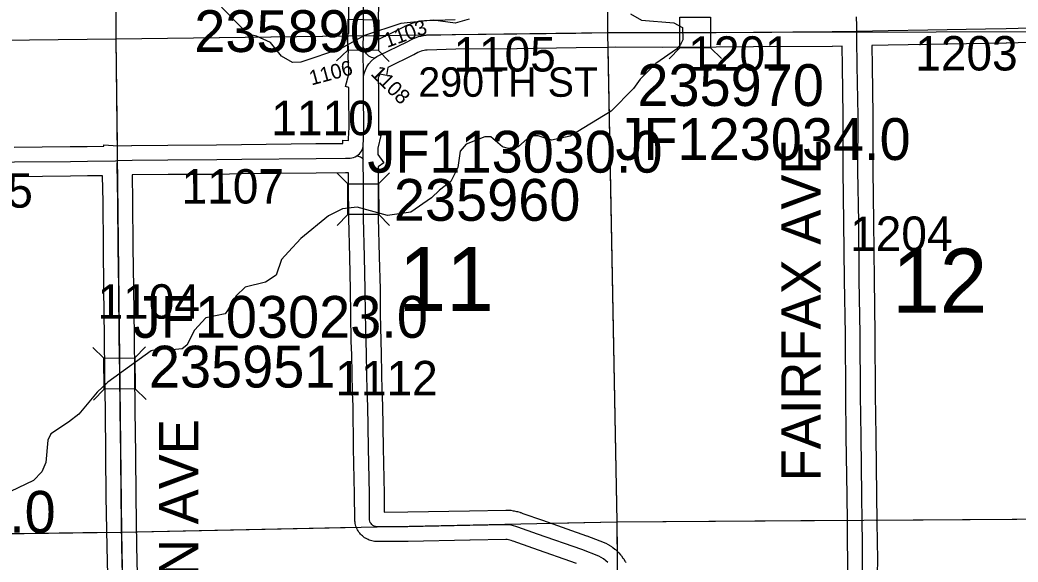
# Model space of a CAD drawing. Extents: x 23.6 to 68.7, y -63 to -29.
# Drawn here: x 36.588 to 38.618, y -53.776 to -52.674 of the extents above; entities that cross this region are included whole.
import ezdxf

# ---------------------------------------------------------------- set-up
doc = ezdxf.new("R2010")
doc.units = 0
for name, color, linetype in [('tdCoHydroRiver', 7, 'Continuous'), ('tdCoSecRdNmbr', 7, 'Continuous'), ('tdCoSecRdTxt', 7, 'Continuous'), ('tdCoSecRteBand', 7, 'Continuous'), ('tdCoSecRteCL', 7, 'Continuous'), ('tdCoSectLine', 7, 'Continuous'), ('tdCoSectLinePart', 7, 'Continuous'), ('tdCoSectNmbr', 7, 'Continuous'), ('tdCoStrucSec', 7, 'Continuous'), ('tdCoStrucSecCoName', 7, 'Continuous'), ('tdCoStrucSecFHWANum', 7, 'Continuous'), ('tdCoSurfGravel', 7, 'Continuous')]:
    doc.layers.add(name, color=color, linetype=linetype)

msp = doc.modelspace()

# ---------------------------------------------------------------- linework, layer by layer
at = {"layer": 'tdCoHydroRiver'}
for points in [[(37.5015, -52.6717), (37.4732, -52.6799), (37.4289, -52.6739), (37.3627, -52.6808), (37.2887, -52.705), (37.24, -52.7323), (37.1597, -52.7597), (37.1423, -52.7599), (37.1201, -52.7474), (37.0978, -52.7192), (37.0693, -52.7068), (37.0519, -52.7022), (36.9882, -52.6364)], [(37.8298, -52.6612), (37.852, -52.6737), (37.9183, -52.6794), (37.9358, -52.6888), (37.936, -52.714), (37.9313, -52.7235), (37.9235, -52.7331), (37.8811, -52.7618), (37.8498, -52.7937), (37.8357, -52.8127), (37.7903, -52.8589), (37.7071, -52.91), (37.6693, -52.9182), (37.6423, -52.909), (37.6266, -52.9091), (37.6015, -52.9314), (37.581, -52.9347), (37.5699, -52.9317), (37.5461, -52.9113), (37.5334, -52.9114), (37.4957, -52.9259), (37.4832, -52.9403), (37.4787, -52.9734), (37.4647, -53.002), (37.4412, -53.0195), (37.4255, -53.0354), (37.3831, -53.0642), (37.3358, -53.0709), (37.2741, -53.054), (37.2442, -53.0574), (37.2159, -53.0719), (37.1594, -53.1181), (37.1344, -53.1451), (37.1203, -53.161), (37.1095, -53.1927), (37.0875, -53.2071), (37.0465, -53.2169), (37.0277, -53.2344), (37.0106, -53.2645), (37.0059, -53.2709), (36.9665, -53.2791), (36.9431, -53.3045), (36.9275, -53.3346), (36.9181, -53.3426), (36.8976, -53.3444), (36.8849, -53.3397), (36.855, -53.3463), (36.7671, -53.4101), (36.7452, -53.4308), (36.7077, -53.4753), (36.6873, -53.4913), (36.6511, -53.5152), (36.6449, -53.5279), (36.6406, -53.5737), (36.6328, -53.5927), (36.6156, -53.6103), (36.537, -53.6472)]]:
    msp.add_lwpolyline(points, dxfattribs=at)
at = {"layer": 'tdCoSecRteBand'}
for points in [[(36.5766, -52.9323), (36.6906, -52.9311), (36.6906, -52.9311), (36.6906, -52.9311), (36.7249, -52.9308), (36.7587, -52.9302), (36.7589, -52.9275), (36.7871, -52.9296), (36.8153, -52.9286), (36.8157, -52.9286), (36.8161, -52.9286), (36.8891, -52.928), (36.8891, -52.928), (36.8892, -52.928), (36.9883, -52.9276), (37.0387, -52.9266), (37.0389, -52.9266), (37.039, -52.9266), (37.1901, -52.925), (37.1902, -52.925), (37.1903, -52.925), (37.2448, -52.9248), (37.2452, -52.9183), (37.2567, -52.919), (37.2574, -52.8997), (37.2574, -52.8997), (37.2575, -52.896), (37.2571, -52.8211), (37.257, -52.8108), (37.2503, -52.809), (37.2568, -52.7838), (37.2565, -52.7554), (37.256, -52.7554), (37.2565, -52.7285), (37.2515, -52.7021), (37.2569, -52.701), (37.2571, -52.6173)], [(37.3171, -52.6173), (37.317, -52.6965), (37.3171, -52.6965), (37.3169, -52.7056), (37.3169, -52.7056), (37.3169, -52.7059), (37.3168, -52.713)], [(37.3168, -52.713), (37.362, -52.6911), (37.3703, -52.6867), (37.3707, -52.6865), (37.3712, -52.6863), (37.3759, -52.684), (37.3768, -52.6836), (37.3778, -52.6832), (37.3827, -52.6812), (37.3836, -52.6809), (37.3846, -52.6805), (37.3896, -52.6789), (37.3906, -52.6786), (37.3916, -52.6784), (37.3967, -52.6771), (37.3977, -52.6769), (37.3987, -52.6767), (37.4039, -52.6758), (37.4049, -52.6756), (37.4059, -52.6755), (37.4111, -52.675), (37.4122, -52.6749), (37.4132, -52.6748), (37.4732, -52.6729)], [(38.2718, -53.8016), (38.2719, -53.77), (38.2715, -53.7366), (38.2715, -53.7365), (38.2715, -53.7364), (38.271, -53.6939), (38.2704, -53.6408), (38.2688, -53.5209), (38.2688, -53.5208), (38.2688, -53.5208), (38.2678, -53.4366), (38.2678, -53.4366), (38.2678, -53.4365), (38.2668, -53.313), (38.2652, -53.2024), (38.2652, -53.2024), (38.2652, -53.2023), (38.264, -53.0851), (38.2625, -52.9805), (38.2625, -52.9802), (38.2625, -52.98), (38.2627, -52.8686), (38.2611, -52.7676), (38.2611, -52.7676), (38.2611, -52.7675), (38.2606, -52.7269), (38.2407, -52.7273), (38.2405, -52.7273), (38.2403, -52.7273), (38.0803, -52.7285), (38.0803, -52.7285), (38.0803, -52.7285), (38.0042, -52.7289), (38.0041, -52.7289), (38.0041, -52.7289), (37.8944, -52.7294), (37.8943, -52.7294), (37.8942, -52.7294), (37.8004, -52.7291), (37.784, -52.7293), (37.7196, -52.7305), (37.7195, -52.7305), (37.7194, -52.7305), (37.5991, -52.7321), (37.599, -52.7321), (37.5989, -52.7321), (37.4748, -52.7329), (37.4162, -52.7348), (37.4131, -52.7351), (37.41, -52.7356), (37.4069, -52.7364), (37.4039, -52.7373), (37.401, -52.7385), (37.3977, -52.7401), (37.3894, -52.7444), (37.389, -52.7446), (37.3886, -52.7448), (37.3363, -52.7702), (37.3334, -52.7863), (37.3199, -52.7839), (37.3178, -52.7884), (37.3169, -52.7911), (37.3169, -52.7912), (37.3171, -52.8172), (37.3171, -52.8206), (37.3171, -52.8207), (37.3171, -52.8207), (37.3175, -52.8963), (37.3175, -52.8969), (37.3175, -52.8976), (37.3172, -52.9071), (37.3223, -52.9083), (37.3162, -52.9346), (37.3163, -52.9475), (37.3283, -52.964), (37.3165, -52.9726), (37.3167, -53.0081), (37.3167, -53.0081), (37.3167, -53.0082), (37.3169, -53.0759), (37.3191, -53.1545), (37.3191, -53.1546), (37.3191, -53.1547), (37.3205, -53.2209), (37.3205, -53.2211), (37.3205, -53.2212), (37.3211, -53.2716), (37.3221, -53.3252), (37.3228, -53.3531), (37.3228, -53.3532), (37.3228, -53.3533), (37.3244, -53.4292), (37.3256, -53.4571), (37.3256, -53.4575), (37.3256, -53.4579), (37.3268, -53.5434), (37.3288, -53.637), (37.3288, -53.6372), (37.3288, -53.6373), (37.3292, -53.6743), (37.3768, -53.6741), (37.5024, -53.6718), (37.5765, -53.6702), (37.5779, -53.6702), (37.5793, -53.6703), (37.5842, -53.6706), (37.5853, -53.6707), (37.5863, -53.6708), (37.5911, -53.6715), (37.5922, -53.6717), (37.5932, -53.6719), (37.598, -53.6729), (37.599, -53.6732), (37.6, -53.6734), (37.6047, -53.6748), (37.6057, -53.6751), (37.6067, -53.6754), (37.6111, -53.6771), (37.651, -53.691), (37.651, -53.691), (37.651, -53.691), (37.7405, -53.7224), (37.741, -53.7225), (37.7414, -53.7227), (37.7763, -53.7361), (37.778, -53.7368), (37.7797, -53.7376), (37.7846, -53.7402), (37.7857, -53.7409), (37.7868, -53.7416), (37.7915, -53.7446), (37.7926, -53.7454), (37.7937, -53.7462), (37.798, -53.7496), (37.7991, -53.7504), (37.8, -53.7514), (37.8041, -53.7552), (37.805, -53.7561), (37.8059, -53.7571), (37.8096, -53.7612), (37.8105, -53.7622), (37.8113, -53.7633), (37.8146, -53.7678), (37.8154, -53.7688), (37.8161, -53.77), (37.819, -53.7747), (37.8197, -53.7758), (37.8202, -53.777)], [(38.6664, -52.7188), (38.5946, -52.7209), (38.5943, -52.7209), (38.594, -52.7209), (38.5522, -52.7214), (38.4353, -52.7237), (38.4352, -52.7237), (38.4352, -52.7237), (38.3542, -52.725), (38.3208, -52.7257), (38.3206, -52.7257), (38.3206, -52.7259), (38.3206, -52.7259), (38.3211, -52.7667), (38.3227, -52.8679), (38.3227, -52.8682), (38.3227, -52.8685), (38.3225, -52.9799), (38.324, -53.0844), (38.324, -53.0844), (38.324, -53.0845), (38.3252, -53.2016), (38.3268, -53.3122), (38.3268, -53.3123), (38.3268, -53.3124), (38.3278, -53.436), (38.3288, -53.5201), (38.3304, -53.6401), (38.3304, -53.6401), (38.3304, -53.6402), (38.331, -53.6933), (38.3314, -53.7357), (38.3319, -53.7694), (38.3319, -53.7697), (38.3319, -53.77), (38.3318, -53.8016)], [(36.7682, -53.8594), (36.7654, -53.7449), (36.7654, -53.7448), (36.7654, -53.7447), (36.7638, -53.6429), (36.7638, -53.6427), (36.7638, -53.6426), (36.7632, -53.5579), (36.762, -53.4676), (36.7611, -53.393), (36.7611, -53.393), (36.7611, -53.393), (36.7603, -53.3174), (36.7591, -53.2202), (36.7591, -53.2202), (36.7591, -53.2202), (36.7581, -53.1357), (36.7581, -53.1357), (36.7581, -53.1356), (36.7573, -53.0437), (36.7563, -52.9903), (36.7259, -52.9908), (36.7258, -52.9908), (36.7257, -52.9908), (36.6912, -52.9911), (36.5772, -52.9923)], [(37.7203, -53.7789), (37.6312, -53.7476), (37.5911, -53.7336), (37.5909, -53.7336), (37.5907, -53.7335), (37.5871, -53.7322), (37.5844, -53.7314), (37.5816, -53.7308), (37.5788, -53.7304), (37.5764, -53.7302), (37.5036, -53.7318), (37.5036, -53.7318), (37.5035, -53.7318), (37.3777, -53.7341), (37.3774, -53.7341), (37.3772, -53.7341), (37.317, -53.7343), (37.3144, -53.7344), (37.3117, -53.7344), (37.3091, -53.734), (37.3064, -53.7335), (37.3037, -53.7331), (37.3012, -53.7322), (37.2986, -53.7313), (37.2961, -53.7304), (37.2938, -53.7291), (37.2913, -53.7277), (37.289, -53.7264), (37.287, -53.7247), (37.2848, -53.7229), (37.2828, -53.7212), (37.2811, -53.7192), (37.2793, -53.7171), (37.2775, -53.715), (37.2762, -53.7127), (37.2748, -53.7103), (37.2735, -53.708), (37.2726, -53.7055), (37.2716, -53.7029), (37.2707, -53.7004), (37.2703, -53.6978), (37.2698, -53.695), (37.2694, -53.6927), (37.2694, -53.6903), (37.2688, -53.6381), (37.2668, -53.5446), (37.2668, -53.5445), (37.2668, -53.5443), (37.2656, -53.4591), (37.2645, -53.4314), (37.2644, -53.431), (37.2644, -53.4307), (37.2629, -53.3547), (37.2621, -53.3268), (37.2621, -53.3266), (37.2621, -53.3265), (37.2611, -53.2726), (37.2611, -53.2725), (37.2611, -53.2724), (37.2605, -53.2221), (37.2591, -53.156), (37.2569, -53.0772), (37.2569, -53.0768), (37.2569, -53.0765), (37.2567, -53.0085), (37.2566, -52.9876), (37.2565, -52.9845), (37.252, -52.9848), (37.2511, -52.9848), (37.2501, -52.9848), (37.1906, -52.985), (37.0398, -52.9866), (36.9892, -52.9876), (36.989, -52.9876), (36.9887, -52.9876), (36.8895, -52.988), (36.817, -52.9886), (36.8163, -52.9886), (36.8173, -53.0427), (36.8173, -53.0428), (36.8173, -53.043), (36.8181, -53.1351), (36.8191, -53.2195), (36.8203, -53.3167), (36.8203, -53.3167), (36.8203, -53.3168), (36.8211, -53.3923), (36.822, -53.4668), (36.822, -53.4668), (36.8232, -53.5572), (36.8232, -53.5573), (36.8232, -53.5574), (36.8238, -53.6421), (36.8254, -53.7436), (36.8281, -53.8579)]]:
    msp.add_lwpolyline(points, dxfattribs=at)
at = {"layer": 'tdCoSecRteCL'}
for points in [[(37.2865, -52.7259), (37.2869, -52.7053), (37.2871, -52.6173), (37.2867, -52.5151), (37.2867, -52.4174), (37.2863, -52.2993), (37.2858, -52.2028), (37.2854, -52.1306), (37.285, -52.0112), (37.2848, -51.9096), (37.2848, -51.8293), (37.2846, -51.749), (37.2836, -51.7011), (37.2832, -51.6708)], [(38.2902, -52.6963), (38.2901, -52.6856), (38.2893, -52.6674)], [(38.2902, -52.6963), (38.3537, -52.695), (38.4347, -52.6937), (38.5518, -52.6914), (38.5937, -52.6909), (38.6663, -52.6888), (38.6976, -52.6896), (38.7661, -52.6953), (38.7795, -52.6963), (38.7862, -52.6972)], [(37.3092, -52.7515), (37.3112, -52.7501), (37.3143, -52.7478), (37.3192, -52.7452), (37.3755, -52.7178), (37.3842, -52.7133), (37.3889, -52.711), (37.3938, -52.7091), (37.3988, -52.7075), (37.4038, -52.7063), (37.409, -52.7054), (37.4142, -52.7048), (37.4742, -52.7029), (37.5987, -52.7021), (37.719, -52.7005), (37.7835, -52.6993), (37.8003, -52.6991), (37.8943, -52.6994), (38.004, -52.6989), (38.0801, -52.6985), (38.24, -52.6973), (38.2902, -52.6963)], [(38.3044, -54.1233), (38.3041, -54.0865), (38.3034, -54.0011), (38.3026, -53.8836), (38.3018, -53.8017), (38.3019, -53.7698), (38.3014, -53.7361), (38.301, -53.6936), (38.3004, -53.6405), (38.2988, -53.5205), (38.2978, -53.4363), (38.2968, -53.3126), (38.2952, -53.202), (38.294, -53.0848), (38.2925, -52.9801), (38.2927, -52.8684), (38.2911, -52.7672), (38.2904, -52.7124), (38.2902, -52.6963)], [(37.2868, -52.7875), (37.2863, -52.7359), (37.2865, -52.7259)], [(37.3092, -52.7515), (37.3062, -52.7509), (37.3033, -52.75), (37.3005, -52.7487), (37.298, -52.747), (37.2956, -52.7451), (37.2933, -52.7423), (37.2913, -52.7394), (37.2896, -52.7362), (37.2882, -52.7329), (37.2872, -52.7295), (37.2865, -52.7259)], [(37.2868, -52.7875), (37.2882, -52.7824), (37.29, -52.777), (37.2939, -52.7688), (37.298, -52.7626), (37.3034, -52.7566), (37.3092, -52.7515)], [(37.2863, -52.9307), (37.2863, -52.9307), (37.2875, -52.8964), (37.2871, -52.8209), (37.2868, -52.7875)], [(37.2732, -52.9502), (37.276, -52.9482), (37.2786, -52.9459), (37.2808, -52.9432), (37.2827, -52.9404), (37.2843, -52.9373), (37.2855, -52.9341), (37.2863, -52.9307)], [(37.2863, -52.9574), (37.2861, -52.9335), (37.2863, -52.9307)], [(36.7865, -52.9597), (36.8163, -52.9586), (36.8893, -52.958), (36.9886, -52.9576), (37.0393, -52.9566), (37.1904, -52.955), (37.25, -52.9548), (37.2559, -52.9544), (37.2596, -52.9545), (37.2632, -52.9541), (37.2667, -52.9532), (37.27, -52.9519), (37.2732, -52.9502)], [(37.2732, -52.9502), (37.2758, -52.9503), (37.2784, -52.951), (37.2808, -52.952), (37.2829, -52.9535), (37.2848, -52.9553), (37.2863, -52.9574)], [(36.2878, -52.9664), (36.3139, -52.9664), (36.4031, -52.9645), (36.4883, -52.9635), (36.5769, -52.9623), (36.6909, -52.9611), (36.7254, -52.9608), (36.7826, -52.9598), (36.7865, -52.9597)], [(36.7982, -53.8586), (36.7954, -53.7442), (36.7938, -53.6424), (36.7932, -53.5576), (36.792, -53.4672), (36.7911, -53.3926), (36.7903, -53.3171), (36.7891, -53.2198), (36.7881, -53.1354), (36.7873, -53.0433), (36.7859, -52.9677), (36.7865, -52.9597)], [(37.7835, -53.777), (37.7794, -53.7732), (37.7751, -53.7697), (37.7704, -53.7667), (37.7656, -53.7641), (37.7306, -53.7507), (37.6411, -53.7193), (37.601, -53.7053), (37.5964, -53.7036), (37.5917, -53.7023), (37.5869, -53.7012), (37.582, -53.7005), (37.5771, -53.7002), (37.503, -53.7018), (37.3771, -53.7041), (37.3167, -53.7043), (37.3139, -53.7044), (37.3112, -53.7039), (37.3086, -53.703), (37.3061, -53.7016), (37.304, -53.6998), (37.3022, -53.6977), (37.3008, -53.6953), (37.2998, -53.6927), (37.2994, -53.6899), (37.2988, -53.6376), (37.2968, -53.5439), (37.2956, -53.4583), (37.2944, -53.4301), (37.2929, -53.3539), (37.2921, -53.3259), (37.2911, -53.2721), (37.2905, -53.2216), (37.2891, -53.1553), (37.2869, -53.0764), (37.2867, -53.0083), (37.2863, -52.9574)]]:
    msp.add_lwpolyline(points, dxfattribs=at)
at = {"layer": 'tdCoSectLine'}
for points in [[(37.7881, -51.6611), (37.7832, -52.6993)], [(36.7851, -51.6794), (36.7832, -52.7117)], [(35.7866, -52.7238), (36.7832, -52.7117)], [(36.7832, -52.7117), (37.7832, -52.6993)], [(36.7832, -52.7117), (36.7946, -53.7151)], [(37.7832, -52.6993), (38.7858, -52.6972)], [(37.7832, -52.6993), (37.8024, -53.6942)], [(36.7946, -53.7151), (37.8024, -53.6942)], [(37.8024, -53.6942), (38.8068, -53.6871)], [(37.8024, -53.6942), (37.8096, -54.6998)], [(35.8042, -53.7285), (36.7946, -53.7151)], [(36.7946, -53.7151), (36.8131, -54.7113)]]:
    msp.add_lwpolyline(points, dxfattribs=at)
at = {"layer": 'tdCoSectLinePart'}
for points in [[(36.7841, -52.2448), (36.7832, -52.7117)], [(35.7866, -52.7238), (36.7832, -52.7117)], [(36.7832, -52.7117), (37.2566, -52.7058)], [(36.7832, -52.7117), (36.7857, -52.9293)], [(37.3164, -52.7051), (37.3333, -52.7049)], [(37.7838, -52.7293), (37.8024, -53.6942)], [(36.8247, -53.7145), (37.2723, -53.7052)], [(37.6678, -53.697), (37.8024, -53.6942)], [(37.8024, -53.6942), (38.2696, -53.6909)], [(37.8024, -53.6942), (37.8028, -53.7547)], [(38.3296, -53.6905), (38.8068, -53.6871)], [(35.9876, -53.726), (36.7647, -53.7155)]]:
    msp.add_lwpolyline(points, dxfattribs=at)
at = {"layer": 'tdCoStrucSec'}
for p, q in [((37.9303, -52.7306), (37.9083, -52.7528)), ((37.9929, -52.7303), (38.0152, -52.7523)), ((37.2548, -52.7349), (37.2323, -52.7567)), ((37.3174, -52.7359), (37.3392, -52.7584)), ((37.2551, -53.0069), (37.2329, -52.9848)), ((37.3177, -53.0067), (37.3398, -52.9845)), ((37.2553, -53.0695), (37.2332, -53.0917)), ((37.3179, -53.0693), (37.3401, -53.0914)), ((36.7591, -53.3617), (36.7367, -53.3398)), ((36.8217, -53.361), (36.8436, -53.3386)), ((36.7597, -53.4243), (36.7378, -53.4466)), ((36.8223, -53.4236), (36.8447, -53.4455))]:
    msp.add_line(p, q, dxfattribs=at)
for points in [[(37.93, -52.668), (37.9926, -52.6677), (37.9929, -52.7303), (37.9303, -52.7306)], [(37.2548, -52.7349), (37.2558, -52.6723), (37.3184, -52.6733), (37.3174, -52.7359)], [(37.2553, -53.0695), (37.2551, -53.0069), (37.3177, -53.0067), (37.3179, -53.0693)], [(36.7597, -53.4243), (36.7591, -53.3617), (36.8217, -53.361), (36.8223, -53.4236)]]:
    msp.add_lwpolyline(points, close=True, dxfattribs=at)
at = {"layer": 'tdCoSurfGravel'}
msp.add_line((37.2863, -52.9307), (37.2863, -52.9307), dxfattribs=at)
msp.add_line((37.2863, -52.9307), (37.2863, -52.9307), dxfattribs=at)
for points in [[(37.2865, -52.7259), (37.2869, -52.7053), (37.2871, -52.6173), (37.2867, -52.5151), (37.2867, -52.4174), (37.2863, -52.2993), (37.2858, -52.2028), (37.2854, -52.1306), (37.285, -52.0112), (37.2848, -51.9096), (37.2848, -51.8293), (37.2846, -51.749), (37.2836, -51.7011), (37.2832, -51.6708)], [(38.2902, -52.6963), (38.2901, -52.6856), (38.2893, -52.6674)], [(38.2902, -52.6963), (38.3537, -52.695), (38.4347, -52.6937), (38.5518, -52.6914), (38.5937, -52.6909), (38.6663, -52.6888), (38.6976, -52.6896), (38.7661, -52.6953), (38.7795, -52.6963), (38.7862, -52.6972)], [(37.3092, -52.7515), (37.3112, -52.7501), (37.3143, -52.7478), (37.3192, -52.7452), (37.3755, -52.7178), (37.3842, -52.7133), (37.3889, -52.711), (37.3938, -52.7091), (37.3988, -52.7075), (37.4038, -52.7063), (37.409, -52.7054), (37.4142, -52.7048), (37.4742, -52.7029), (37.5987, -52.7021), (37.719, -52.7005), (37.7835, -52.6993), (37.8003, -52.6991), (37.8943, -52.6994), (38.004, -52.6989), (38.0801, -52.6985), (38.24, -52.6973), (38.2902, -52.6963)], [(38.301, -53.6936), (38.3004, -53.6405), (38.2988, -53.5205), (38.2978, -53.4363), (38.2968, -53.3126), (38.2952, -53.202), (38.294, -53.0848), (38.2925, -52.9801), (38.2927, -52.8684), (38.2911, -52.7672), (38.2904, -52.7124), (38.2902, -52.6963)], [(37.2868, -52.7875), (37.2863, -52.7359), (37.2865, -52.7259)], [(37.3092, -52.7515), (37.3062, -52.7509), (37.3033, -52.75), (37.3005, -52.7487), (37.298, -52.747), (37.2956, -52.7451), (37.2933, -52.7423), (37.2913, -52.7394), (37.2896, -52.7362), (37.2882, -52.7329), (37.2872, -52.7295), (37.2865, -52.7259)], [(37.2868, -52.7875), (37.2882, -52.7824), (37.29, -52.777), (37.2939, -52.7688), (37.298, -52.7626), (37.3034, -52.7566), (37.3092, -52.7515)], [(37.2863, -52.9307), (37.2875, -52.8964), (37.2871, -52.8209), (37.2868, -52.7875)], [(37.2732, -52.9502), (37.276, -52.9482), (37.2786, -52.9459), (37.2808, -52.9432), (37.2827, -52.9404), (37.2843, -52.9373), (37.2855, -52.9341), (37.2863, -52.9307)], [(37.7835, -53.777), (37.7794, -53.7732), (37.7751, -53.7697), (37.7704, -53.7667), (37.7656, -53.7641), (37.7306, -53.7507), (37.6411, -53.7193), (37.601, -53.7053), (37.5964, -53.7036), (37.5917, -53.7023), (37.5869, -53.7012), (37.582, -53.7005), (37.5771, -53.7002), (37.503, -53.7018), (37.3771, -53.7041), (37.3167, -53.7043), (37.3139, -53.7044), (37.3112, -53.7039), (37.3086, -53.703), (37.3061, -53.7016), (37.304, -53.6998), (37.3022, -53.6977), (37.3008, -53.6953), (37.2998, -53.6927), (37.2994, -53.6899), (37.2988, -53.6376), (37.2968, -53.5439), (37.2956, -53.4583), (37.2944, -53.4301), (37.2929, -53.3539), (37.2921, -53.3259), (37.2911, -53.2721), (37.2905, -53.2216), (37.2891, -53.1553), (37.2869, -53.0764), (37.2867, -53.0083), (37.2863, -52.9574), (37.2861, -52.9335), (37.2863, -52.9307)], [(36.2878, -52.9664), (36.3139, -52.9664), (36.4031, -52.9645), (36.4883, -52.9635), (36.5769, -52.9623), (36.6909, -52.9611), (36.7254, -52.9608), (36.7826, -52.9598), (36.7865, -52.9597), (36.8163, -52.9586), (36.8893, -52.958), (36.9886, -52.9576), (37.0393, -52.9566), (37.1904, -52.955), (37.25, -52.9548), (37.2559, -52.9544), (37.2596, -52.9545), (37.2632, -52.9541), (37.2667, -52.9532), (37.27, -52.9519), (37.2732, -52.9502)], [(37.2732, -52.9502), (37.2758, -52.9503), (37.2784, -52.951), (37.2808, -52.952), (37.2829, -52.9535), (37.2848, -52.9553), (37.2863, -52.9574)], [(36.8069, -54.2033), (36.8078, -54.2008), (36.8082, -54.1982), (36.8082, -54.1956), (36.808, -54.1684), (36.8074, -54.0904), (36.8066, -54.0001), (36.8062, -53.9841), (36.8045, -53.9652), (36.8011, -53.947), (36.7997, -53.9216), (36.7982, -53.8586), (36.7954, -53.7442), (36.7938, -53.6424), (36.7932, -53.5576), (36.792, -53.4672), (36.7911, -53.3926), (36.7903, -53.3171), (36.7891, -53.2198), (36.7881, -53.1354), (36.7873, -53.0433), (36.7859, -52.9677), (36.7865, -52.9597)], [(38.3044, -54.1233), (38.3041, -54.0865), (38.3034, -54.0011), (38.3026, -53.8836), (38.3018, -53.8017), (38.3019, -53.7698), (38.3014, -53.7361), (38.301, -53.6936)]]:
    msp.add_lwpolyline(points, dxfattribs=at)

# ---------------------------------------------------------------- texts
at = {"layer": 'tdCoSecRdNmbr'}
for s, height, rotation, p in [('1103', 0.03, 20.0291, (37.335, -52.7306)), ('1105', 0.07, 0.0295, (37.4698, -52.7785)), ('1201', 0.07, 0.0298, (37.9474, -52.7769)), ('1203', 0.07, 0.0302, (38.409, -52.7764)), ('1106', 0.03, 15.0291, (37.1811, -52.8069)), ('1108', 0.03, 315.0287, (37.3002, -52.7845)), ('1110', 0.07, 0.0292, (37.0994, -52.908)), ('1107', 0.07, 0.029, (36.917, -53.047)), ('1005', 0.07, 0.0287, (36.4063, -53.0554)), ('1204', 0.07, 0.0301, (38.2766, -53.1433)), ('1104', 0.07, 0.0289, (36.746, -53.2811)), ('1112', 0.07, 0.0293, (37.2297, -53.437))]:
    msp.add_text(s, height=height, rotation=rotation, dxfattribs=at).set_placement(p)
at = {"layer": 'tdCoSecRdTxt'}
msp.add_text('290TH ST', height=0.06, dxfattribs=at).set_placement((37.3983, -52.8298))
for s, p in [('FAIRFAX AVE', (38.2166, -53.6121)), ('DEAN AVE', (36.9508, -54.0263))]:
    msp.add_text(s, height=0.08, rotation=90, dxfattribs=at).set_placement(p)
at = {"layer": 'tdCoSectNmbr'}
for s, rotation, p in [('11', 0.0293, (37.3584, -53.2654)), ('12', 0.0301, (38.3622, -53.2686))]:
    msp.add_text(s, height=0.13, rotation=rotation, dxfattribs=at).set_placement(p)
at = {"layer": 'tdCoStrucSecCoName'}
for s, p in [('JF123034.0', (37.7993, -52.9583)), ('JF113030.0', (37.2948, -52.984)), ('JF103023.0', (36.8176, -53.3199)), ('JF103022.0', (36.0606, -53.7164))]:
    msp.add_text(s, height=0.085, dxfattribs=at).set_placement(p)
at = {"layer": 'tdCoStrucSecFHWANum'}
for s, p in [('235890', (36.9428, -52.7388)), ('235970', (37.8439, -52.8485)), ('235960', (37.3487, -53.082)), ('235951', (36.8505, -53.4211))]:
    msp.add_text(s, height=0.085, dxfattribs=at).set_placement(p)

doc.saveas('drawing.dxf')
